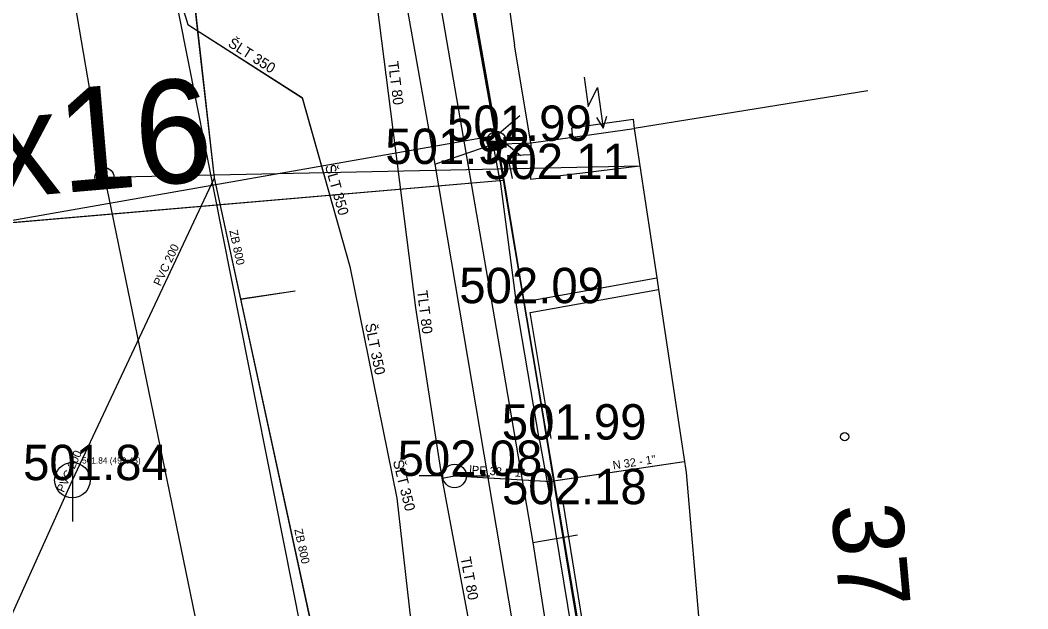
# Model space of a CAD drawing. Extents: x -669642 to -669119, y -1131006 to -1130466.
# Drawn here: x -669402.08 to -669380.72, y -1130767.75 to -1130755.27 of the extents above; entities that cross this region are included whole.
import ezdxf

# ---------------------------------------------------------------- set-up
doc = ezdxf.new("R2010")
doc.units = 0
for name, color, linetype in [('G_Bod_tecka', 7, 'Continuous'), ('G_Bod_vyska', 7, 'Continuous'), ('G_Budovy-znacky', 7, 'Continuous'), ('G_Budovy_Objekty', 7, 'Continuous'), ('G_Budovy_vstupy', 7, 'Continuous'), ('G_Cesty_Schody', 7, 'Continuous'), ('G_Cisla_orientacni', 7, 'Continuous'), ('G_Plochy_zpevnene', 7, 'Continuous'), ('G_Ploty', 7, 'Continuous'), ('G_Ploty_vstupy', 7, 'Continuous'), ('G_Site-kanalizace', 7, 'Continuous'), ('G_Site-Rozvadece', 7, 'Continuous'), ('G_Site-Sloupy', 7, 'Continuous'), ('G_Site-vodovod', 7, 'Continuous'), ('G_Z_ELsilove_nadz_kotovane', 7, 'Continuous'), ('G_Z_ELsilove_podz_kotovane', 7, 'Continuous'), ('G_Z_KANAL_podz_kotovane', 7, 'Continuous'), ('G_Z_PLYNY_podz_geodeticky', 7, 'Continuous'), ('G_Z_SPOJE_nadz_kotovane', 7, 'Continuous'), ('G_Z_VODA_podz_kotovane', 7, 'Continuous'), ('Vrstva 12', 7, 'Continuous'), ('Vrstva 13', 7, 'Continuous'), ('Vrstva 2', 7, 'Continuous'), ('Vrstva 25', 7, 'Continuous'), ('Vrstva 26', 7, 'Continuous'), ('Vrstva 3', 7, 'Continuous'), ('Vrstva 4', 7, 'Continuous'), ('Vrstva 5', 7, 'Continuous'), ('Vrstva 6', 7, 'Continuous'), ('Vrstva 8', 7, 'Continuous')]:
    doc.layers.add(name, color=color, linetype=linetype)

msp = doc.modelspace()

# ---------------------------------------------------------------- linework, layer by layer
at = {"layer": 'G_Bod_tecka'}
for p, q in [((-669391.98, -1130757.83), (-669391.98, -1130757.83)), ((-669393.29, -1130758.32), (-669393.29, -1130758.32)), ((-669391.26, -1130758.64), (-669391.26, -1130758.64)), ((-669391.56, -1130761.27), (-669391.56, -1130761.27)), ((-669390.82, -1130764.16), (-669390.82, -1130764.16)), ((-669400.97, -1130765.02), (-669400.97, -1130765.02)), ((-669392.87, -1130764.93), (-669392.87, -1130764.93)), ((-669390.82, -1130765.53), (-669390.82, -1130765.53))]:
    msp.add_line(p, q, dxfattribs=at)
at = {"layer": 'G_Budovy-znacky'}
msp.add_circle((-669384.6, -1130764.1), 0.0875, dxfattribs=at)
at = {"layer": 'G_Budovy_Objekty'}
for p, q in [((-669391.25, -1130757.87), (-669391.6, -1130755.8)), ((-669384.11, -1130756.77), (-669389.06, -1130757.57)), ((-669390.36, -1130757.75), (-669389.06, -1130757.57)), ((-669389.06, -1130757.57), (-669388.94, -1130758.36)), ((-669391.25, -1130757.87), (-669390.36, -1130757.75)), ((-669388.58, -1130760.73), (-669388.55, -1130760.98)), ((-669388.55, -1130760.98), (-669388.11, -1130763.88)), ((-669387.96, -1130764.86), (-669387.25, -1130773.05))]:
    msp.add_line(p, q, dxfattribs=at)
at = {"layer": 'G_Budovy_vstupy'}
for p, q in [((-669392.03, -1130752.66), (-669391.6, -1130755.8)), ((-669388.94, -1130758.36), (-669388.58, -1130760.73)), ((-669388.11, -1130763.88), (-669387.96, -1130764.86))]:
    msp.add_line(p, q, dxfattribs=at)
at = {"layer": 'G_Cesty_Schody'}
msp.add_line((-669393.29, -1130758.32), (-669392.05, -1130757.9), dxfattribs=at)
at = {"layer": 'G_Plochy_zpevnene'}
msp.add_line((-669396.99, -1130737.43), (-669393.29, -1130758.32), dxfattribs=at)
for points in [[(-669400.19, -1130747.71), (-669395.02, -1130773.77)], [(-669393.29, -1130758.32), (-669390.69, -1130773.71), (-669389.32, -1130786.56)]]:
    msp.add_lwpolyline(points, dxfattribs=at)
at = {"layer": 'G_Ploty'}
for p, q in [((-669392.05, -1130757.9), (-669391.25, -1130757.87)), ((-669391.9, -1130758.68), (-669392.05, -1130757.9)), ((-669391.25, -1130757.87), (-669391.25, -1130758.12)), ((-669391.75, -1130758.14), (-669391.25, -1130758.12)), ((-669391.75, -1130758.14), (-669391.65, -1130758.63)), ((-669391.25, -1130758.12), (-669391.26, -1130758.64)), ((-669391.26, -1130758.64), (-669388.94, -1130758.36)), ((-669391.56, -1130761.27), (-669388.58, -1130760.73)), ((-669391.27, -1130761.47), (-669388.55, -1130760.98)), ((-669391.07, -1130764.18), (-669391.56, -1130761.27)), ((-669390.82, -1130764.14), (-669391.27, -1130761.47)), ((-669389.51, -1130773.46), (-669390.82, -1130765.53)), ((-669389.3, -1130773.2), (-669390.57, -1130765.49))]:
    msp.add_line(p, q, dxfattribs=at)
at = {"layer": 'G_Ploty_vstupy'}
for p, q in [((-669391.9, -1130758.68), (-669391.56, -1130761.27)), ((-669391.07, -1130764.18), (-669390.82, -1130765.53))]:
    msp.add_line(p, q, dxfattribs=at)
at = {"layer": 'G_Site-kanalizace'}
msp.add_lwpolyline([(-669400.97, -1130764.645), (-669400.97, -1130765.895)], dxfattribs=at)
msp.add_circle((-669400.97, -1130765.02), 0.375, dxfattribs=at)
at = {"layer": 'G_Site-Rozvadece'}
for p, q in [((-669390.121, -1130756.48), (-669390.035, -1130757.1)), ((-669390.035, -1130757.1), (-669389.839, -1130756.695)), ((-669389.839, -1130756.695), (-669389.719, -1130757.561)), ((-669389.862, -1130757.334), (-669389.719, -1130757.561)), ((-669389.719, -1130757.561), (-669389.644, -1130757.304)), ((-669390.38, -1130757.55), (-669389.08, -1130757.37)), ((-669390.36, -1130757.75), (-669390.38, -1130757.55)), ((-669389.08, -1130757.37), (-669389.06, -1130757.57))]:
    msp.add_line(p, q, dxfattribs=at)
at = {"layer": 'G_Site-Sloupy'}
for centre in [(-669391.98, -1130757.83), (-669400.29, -1130758.6)]:
    msp.add_circle(centre, 0.2, dxfattribs=at)
for radius in [0.18, 0.16, 0.14, 0.12, 0.1, 0.08, 0.06, 0.04, 0.02]:
    msp.add_arc((-669391.98, -1130757.83), radius, 180, 0, dxfattribs=at)
at = {"layer": 'G_Site-vodovod'}
for points in [[(-669393.12, -1130764.93), (-669393.62, -1130764.93)], [(-669392.62, -1130764.93), (-669392.12, -1130764.93)]]:
    msp.add_lwpolyline(points, dxfattribs=at)
msp.add_circle((-669392.87, -1130764.93), 0.25, dxfattribs=at)
at = {"layer": 'G_Z_ELsilove_nadz_kotovane'}
for points in [[(-669396.504, -1130732), (-669391.98, -1130757.716), (-669387.149, -1130787.013)], [(-669391.98, -1130757.716), (-669391.487, -1130757.292)], [(-669391.98, -1130757.716), (-669405.296, -1130760.052), (-669404.923, -1130759.528), (-669405.347, -1130759.405)], [(-669391.98, -1130757.716), (-669391.469, -1130758.139)]]:
    msp.add_lwpolyline(points, dxfattribs=at)
at = {"layer": 'G_Z_ELsilove_podz_kotovane'}
for points in [[(-669397.44, -1130624.27), (-669398.48, -1130651.54), (-669400.06, -1130690.34), (-669400.27, -1130706.05), (-669396.56, -1130732.21), (-669391.83, -1130758.66)], [(-669405.28, -1130759.82), (-669405.17, -1130759.81), (-669391.83, -1130758.66)], [(-669391.83, -1130758.66), (-669387.04, -1130787.16), (-669380.84, -1130853.82), (-669376.27, -1130911.91), (-669375.45, -1130932.67), (-669367.41, -1130949.86), (-669354.28, -1130962.65), (-669322.79, -1130989.32), (-669305.7, -1131000.09), (-669304.07, -1131000.6)]]:
    msp.add_lwpolyline(points, dxfattribs=at)
at = {"layer": 'G_Z_KANAL_podz_kotovane'}
for p, q in [((-669400.97, -1130765.02), (-669397.96, -1130758.61)), ((-669397.4, -1130761.18), (-669396.25, -1130761.01)), ((-669404.07, -1130771.91), (-669400.97, -1130765.02))]:
    msp.add_line(p, q, dxfattribs=at)
msp.add_lwpolyline([(-669394.69, -1130773.67), (-669395.62, -1130769.37), (-669397.4, -1130761.18), (-669397.96, -1130758.61), (-669398.24, -1130756.09), (-669399.58, -1130744.19), (-669400.54, -1130735.66), (-669400.97, -1130731.84), (-669401.06, -1130731.05), (-669402.01, -1130726.02), (-669401.65, -1130724.4), (-669401.82, -1130723.24), (-669402.71, -1130717.15), (-669403.44, -1130712.15), (-669404.01, -1130708.24), (-669405.38, -1130698.86), (-669405.54, -1130697.79)], dxfattribs=at)
at = {"layer": 'G_Z_PLYNY_podz_geodeticky'}
for points in [[(-669400.98, -1130689.56), (-669400.99, -1130709.56), (-669398.76, -1130723.26), (-669397.99, -1130727.16), (-669397.8, -1130727.9), (-669397.32, -1130731.57), (-669394.97, -1130744.51), (-669391.88, -1130762.42), (-669391.21, -1130766.34), (-669390.43, -1130771.32)], [(-669391.21, -1130766.34), (-669390.26, -1130766.18)]]:
    msp.add_lwpolyline(points, dxfattribs=at)
at = {"layer": 'G_Z_SPOJE_nadz_kotovane'}
for points in [[(-669406.55, -1130722.06), (-669400.29, -1130758.6), (-669393.51, -1130791.5)], [(-669400.29, -1130758.6), (-669388.94, -1130758.36)]]:
    msp.add_lwpolyline(points, dxfattribs=at)
at = {"layer": 'G_Z_VODA_podz_kotovane'}
for p, q in [((-669388, -1130764.63), (-669390.82, -1130765.05)), ((-669393.13, -1130764.98), (-669392.87, -1130764.93)), ((-669392.87, -1130764.93), (-669390.82, -1130765.05))]:
    msp.add_line(p, q, dxfattribs=at)
for points in [[(-669387.02, -1130812.53), (-669389.23, -1130792.08), (-669391, -1130779.42), (-669391.97, -1130772.22), (-669392.06, -1130771.92), (-669391.97, -1130771.16), (-669393.13, -1130764.98), (-669393.69, -1130761.37), (-669394.75, -1130753.04), (-669396.24, -1130745.91), (-669399.34, -1130731.13), (-669400.46, -1130726.23), (-669400.61, -1130725.04), (-669400.78, -1130724.52), (-669402.59, -1130713.28), (-669402.7, -1130712.61), (-669402.95, -1130701.47), (-669402.25, -1130693.89), (-669402.71, -1130680.24), (-669402.15, -1130669.87), (-669400.75, -1130656.95), (-669398.85, -1130641.75)], [(-669403.09, -1130650.73), (-669405.21, -1130670.54), (-669406.48, -1130689.47), (-669407.14, -1130697.84), (-669406.32, -1130715.38), (-669403.7, -1130729.64), (-669400.71, -1130745.88), (-669399.15, -1130753.32), (-669398.52, -1130755.36), (-669396.1, -1130756.91), (-669395.09, -1130760.49), (-669394.09, -1130765.4), (-669391.66, -1130786.81), (-669388.98, -1130811.25)]]:
    msp.add_lwpolyline(points, dxfattribs=at)
at = {"layer": 'Vrstva 12'}
for p, q in [((-669400.97, -1130765.02), (-669397.96, -1130758.61)), ((-669404.07, -1130771.91), (-669400.97, -1130765.02))]:
    msp.add_line(p, q, dxfattribs=at)
msp.add_lwpolyline([(-669394.689, -1130773.674), (-669395.624, -1130769.369), (-669397.401, -1130761.182), (-669397.96, -1130758.61), (-669398.244, -1130756.087), (-669399.582, -1130744.192), (-669400.541, -1130735.664), (-669400.971, -1130731.838), (-669401.06, -1130731.05), (-669402.007, -1130726.018), (-669401.65, -1130724.4), (-669401.819, -1130723.242), (-669402.711, -1130717.147), (-669403.441, -1130712.15), (-669404.013, -1130708.242), (-669405.385, -1130698.862), (-669405.541, -1130697.793)], dxfattribs=at)
at = {"layer": 'Vrstva 13'}
msp.add_line((-669397.401, -1130761.182), (-669396.252, -1130761.006), dxfattribs=at)
at = {"layer": 'Vrstva 25'}
msp.add_line((-669387.999, -1130764.633), (-669390.816, -1130765.052), dxfattribs=at)
at = {"layer": 'Vrstva 26'}
for p, q in [((-669393.133, -1130764.977), (-669392.87, -1130764.93)), ((-669392.87, -1130764.93), (-669390.816, -1130765.052))]:
    msp.add_line(p, q, dxfattribs=at)
for points in [[(-669387.019, -1130812.528), (-669389.231, -1130792.082), (-669391.001, -1130779.42), (-669391.97, -1130772.22), (-669392.06, -1130771.92), (-669391.97, -1130771.16), (-669393.133, -1130764.977), (-669393.689, -1130761.37), (-669394.75, -1130753.038), (-669396.244, -1130745.914), (-669399.343, -1130731.135), (-669400.461, -1130726.23), (-669400.612, -1130725.037), (-669400.78, -1130724.52), (-669402.594, -1130713.284), (-669402.695, -1130712.614), (-669402.948, -1130701.466), (-669402.247, -1130693.89), (-669402.705, -1130680.236), (-669402.147, -1130669.872), (-669400.746, -1130656.946), (-669398.853, -1130641.75)], [(-669403.087, -1130650.733), (-669405.214, -1130670.54), (-669406.476, -1130689.467), (-669407.14, -1130697.842), (-669406.32, -1130715.384), (-669403.695, -1130729.64), (-669400.705, -1130745.879), (-669399.153, -1130753.32), (-669398.519, -1130755.364), (-669396.099, -1130756.914), (-669395.09, -1130760.491), (-669394.091, -1130765.401), (-669391.664, -1130786.81), (-669388.978, -1130811.253)]]:
    msp.add_lwpolyline(points, dxfattribs=at)
at = {"layer": 'Vrstva 5'}
for p, q in [((-669396.56, -1130732.21), (-669391.83, -1130758.66)), ((-669391.83, -1130758.66), (-669396.56, -1130732.21)), ((-669405.17, -1130759.81), (-669391.83, -1130758.66)), ((-669391.83, -1130758.66), (-669387.04, -1130787.16)), ((-669387.04, -1130787.16), (-669391.83, -1130758.66))]:
    msp.add_line(p, q, dxfattribs=at)
at = {"layer": 'Vrstva 6'}
msp.add_line((-669392.87, -1130764.93), (-669392.87, -1130764.93), dxfattribs=at)
at = {"layer": 'Vrstva 8'}
msp.add_line((-669400.97, -1130765.02), (-669400.97, -1130765.02), dxfattribs=at)

# ---------------------------------------------------------------- texts
at = {"layer": 'G_Bod_vyska'}
for s, p in [('501.99', (-669393.028, -1130757.83)), ('501.92', (-669394.336, -1130758.32)), ('502.11', (-669392.242, -1130758.64)), ('502.09', (-669392.769, -1130761.27)), ('501.99', (-669391.868, -1130764.16)), ('502.08', (-669394.077, -1130764.93)), ('501.84', (-669402.014, -1130765.02)), ('502.18', (-669391.864, -1130765.53))]:
    msp.add_text(s, height=0.75, dxfattribs=at).set_placement(p)
at = {"layer": 'G_Cisla_orientacni'}
msp.add_text('37', height=1.5, rotation=275.0781, dxfattribs=at).set_placement((-669384.889, -1130765.569))
at = {"layer": 'Vrstva 2'}
msp.add_text('501.84 (499.45)', height=0.13163, dxfattribs=at).set_placement((-669400.764, -1130764.668))
at = {"layer": 'Vrstva 3'}
for s, height, rotation, p in [('AYKYz  2x16', 2.19389, 4.9264, (-669415.156, -1130760.14)), ('ZB 800', 0.1755, 282.2648, (-669397.644, -1130759.735)), ('PVC 200', 0.1755, 64.8115, (-669399.102, -1130760.919)), ('PVC 200', 0.1755, 65.5265, (-669401.153, -1130765.294)), ('ZB 800', 0.1755, 282.2605, (-669396.267, -1130766.068))]:
    msp.add_text(s, height=height, rotation=rotation, dxfattribs=at).set_placement(p)
at = {"layer": 'Vrstva 4'}
for s, height, rotation, p in [('ŠLT 350', 0.2194, 327.3716, (-669397.689, -1130755.811)), ('TLT 80', 0.2194, 277.2253, (-669394.281, -1130756.158)), ('ŠLT 350', 0.2194, 285.7207, (-669395.617, -1130758.361)), ('TLT 80', 0.2194, 277.0929, (-669393.664, -1130761.009)), ('ŠLT 350', 0.2194, 281.518, (-669394.769, -1130761.717)), ('ŠLT 350', 0.2194, 284.0582, (-669394.178, -1130764.618)), ('N 32 - 1"', 0.1755, 8.4609, (-669389.503, -1130764.794)), ('lPE 32  - 1"', 0.17551, 356.54, (-669392.56, -1130764.885)), ('TLT 80', 0.2194, 280.6, (-669392.745, -1130766.663))]:
    msp.add_text(s, height=height, rotation=rotation, dxfattribs=at).set_placement(p)

doc.saveas('drawing.dxf')
